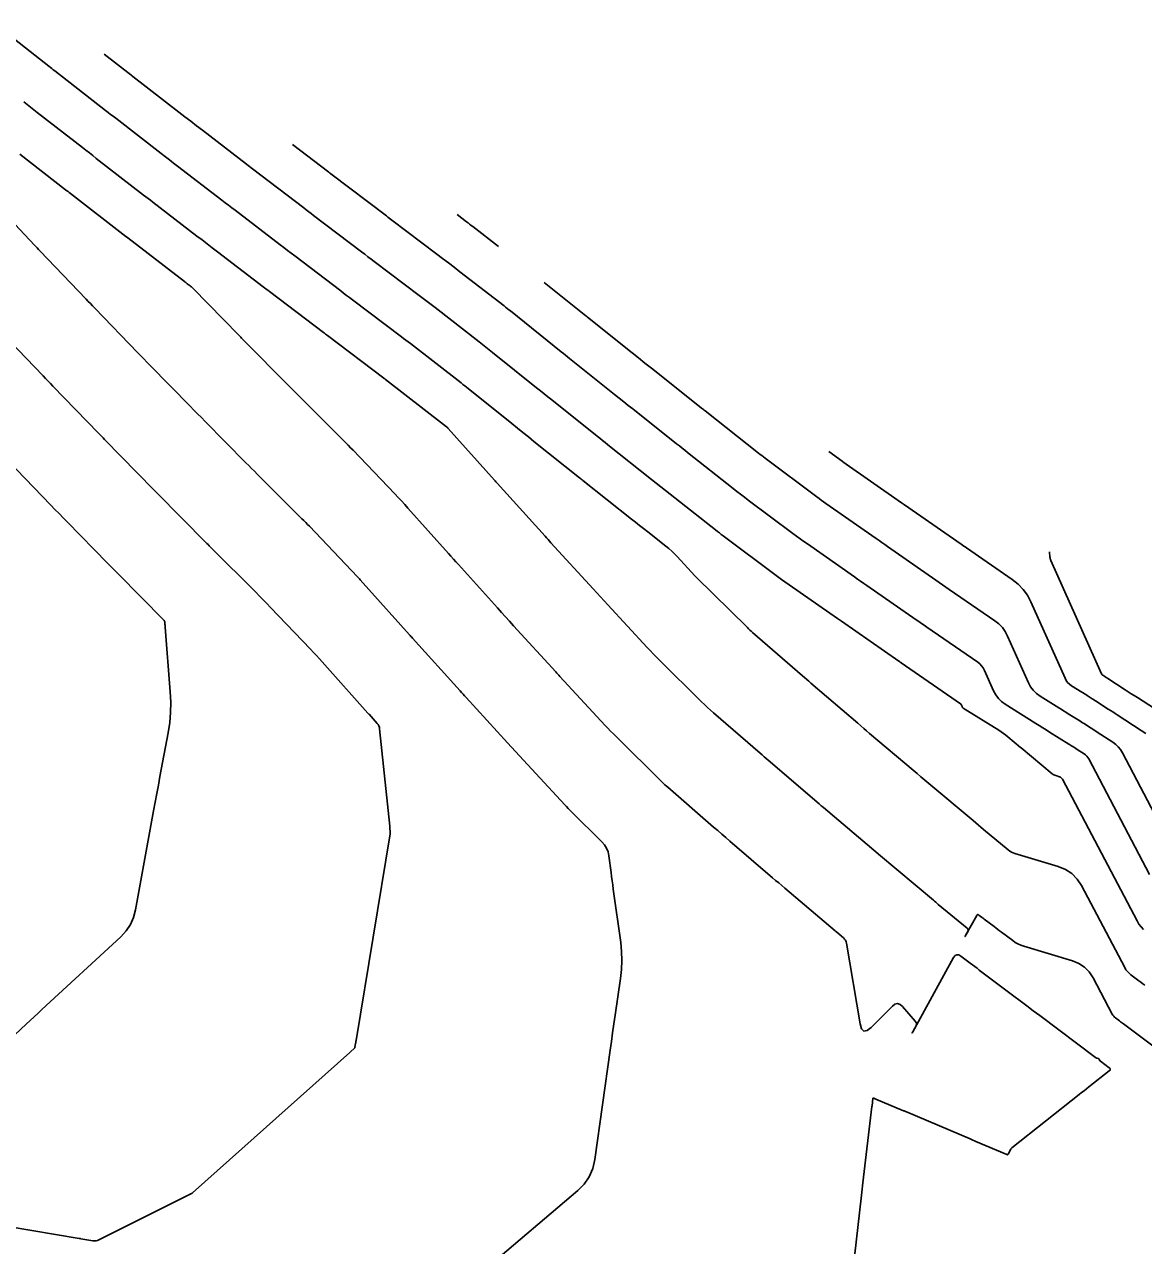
# Model space of a CAD drawing. Extents: x 1098669 to 1198896, y 698679 to 704410.
# Drawn here: x 1106341.4 to 1106417.6, y 699961.6 to 700044.6 of the extents above; entities that cross this region are included whole.
import ezdxf

# ---------------------------------------------------------------- set-up
doc = ezdxf.new("R2010")
doc.units = 0
doc.layers.add('R_Contours', color=7, linetype='Continuous')

msp = doc.modelspace()

# ---------------------------------------------------------------- linework, layer by layer
at = {"layer": 'R_Contours'}
for points in [[(1106339.463, 700044.629), (1106343.099, 700041.78), (1106343.197, 700041.703), (1106343.295, 700041.627), (1106343.394, 700041.55), (1106343.492, 700041.473), (1106346.943, 700038.786), (1106347.117, 700038.651), (1106347.291, 700038.515), (1106347.465, 700038.38), (1106347.639, 700038.245), (1106350.741, 700035.845), (1106351.018, 700035.631), (1106351.294, 700035.418), (1106351.571, 700035.205), (1106351.848, 700034.991), (1106354.855, 700032.678), (1106355.08, 700032.506), (1106355.304, 700032.333), (1106355.529, 700032.161), (1106355.754, 700031.989), (1106358.83, 700029.638), (1106359.076, 700029.45), (1106359.322, 700029.262), (1106359.568, 700029.075), (1106359.814, 700028.888), (1106362.942, 700026.512), (1106363.144, 700026.358), (1106363.347, 700026.205), (1106363.55, 700026.051), (1106363.753, 700025.898), (1106367.071, 700023.393), (1106367.225, 700023.276), (1106367.378, 700023.159), (1106367.531, 700023.042), (1106367.684, 700022.924), (1106371.138, 700020.248), (1106371.259, 700020.154), (1106371.38, 700020.059), (1106371.5, 700019.964), (1106371.619, 700019.868), (1106374.587, 700017.482), (1106374.963, 700017.181), (1106375.338, 700016.88), (1106375.714, 700016.579), (1106376.09, 700016.278), (1106379.191, 700013.8), (1106379.247, 700013.756), (1106379.302, 700013.712), (1106379.358, 700013.667), (1106379.413, 700013.623), (1106382.727, 700010.992), (1106383.001, 700010.775), (1106383.274, 700010.558), (1106383.548, 700010.341), (1106383.823, 700010.124), (1106385.056, 700009.151), (1106385.258, 700008.985), (1106385.454, 700008.81), (1106385.643, 700008.629), (1106385.825, 700008.439), (1106387.028, 700007.136), (1106387.051, 700007.112), (1106387.073, 700007.089), (1106387.096, 700007.065), (1106387.119, 700007.042), (1106390.602, 700003.609), (1106390.688, 700003.525), (1106390.776, 700003.443), (1106390.865, 700003.362), (1106390.955, 700003.282), (1106394.349, 700000.335), (1106394.493, 700000.211), (1106394.636, 700000.087), (1106394.78, 699999.963), (1106394.924, 699999.84), (1106398.111, 699997.105), (1106398.312, 699996.933), (1106398.513, 699996.761), (1106398.715, 699996.589), (1106398.916, 699996.418), (1106401.877, 699993.908), (1106402.141, 699993.685), (1106402.406, 699993.462), (1106402.67, 699993.239), (1106402.935, 699993.016), (1106405.955, 699990.486), (1106406.134, 699990.337), (1106406.312, 699990.188), (1106406.491, 699990.04), (1106406.669, 699989.891), (1106408.35, 699988.496), (1106408.455, 699988.418), (1106408.565, 699988.351), (1106408.682, 699988.296), (1106408.805, 699988.252), (1106411.749, 699987.37), (1106412.248, 699987.169), (1106412.678, 699986.884), (1106413.04, 699986.517), (1106413.333, 699986.066), (1106416.267, 699980.494), (1106416.352, 699980.352), (1106416.451, 699980.221), (1106416.564, 699980.103), (1106416.691, 699979.996), (1106417.227, 699979.594), (1106417.361, 699979.493), (1106417.495, 699979.393), (1106417.629, 699979.292)], [(1106346.849, 700042.614), (1106348.673, 700041.193), (1106348.705, 700041.169), (1106348.736, 700041.145), (1106348.767, 700041.12), (1106348.799, 700041.096), (1106351.944, 700038.662), (1106352.341, 700038.355), (1106352.739, 700038.047), (1106353.137, 700037.741), (1106353.536, 700037.434), (1106356.543, 700035.121), (1106356.646, 700035.042), (1106356.749, 700034.963), (1106356.852, 700034.884), (1106356.955, 700034.805), (1106360.432, 700032.147), (1106360.599, 700032.02), (1106360.767, 700031.892), (1106360.934, 700031.764), (1106361.102, 700031.637), (1106364.358, 700029.163), (1106364.575, 700028.999), (1106364.792, 700028.834), (1106365.009, 700028.67), (1106365.226, 700028.506), (1106368.276, 700026.203), (1106368.55, 700025.996), (1106368.823, 700025.788), (1106369.095, 700025.579), (1106369.367, 700025.369), (1106372.368, 700023.044), (1106372.596, 700022.866), (1106372.824, 700022.687), (1106373.051, 700022.508), (1106373.277, 700022.327), (1106376.267, 700019.923), (1106376.525, 700019.716), (1106376.783, 700019.509), (1106377.041, 700019.302), (1106377.3, 700019.095), (1106380.383, 700016.632), (1106380.565, 700016.487), (1106380.747, 700016.341), (1106380.93, 700016.196), (1106381.112, 700016.051), (1106384.091, 700013.685), (1106384.405, 700013.436), (1106384.719, 700013.187), (1106385.034, 700012.939), (1106385.348, 700012.69), (1106388.438, 700010.251), (1106388.568, 700010.149), (1106388.7, 700010.048), (1106388.831, 700009.947), (1106388.964, 700009.847), (1106392.55, 700007.16), (1106392.645, 700007.089), (1106392.74, 700007.019), (1106392.837, 700006.95), (1106392.934, 700006.882), (1106396.727, 700004.231), (1106396.794, 700004.184), (1106396.862, 700004.137), (1106396.929, 700004.09), (1106396.996, 700004.044), (1106400.91, 700001.325), (1106400.951, 700001.297), (1106400.991, 700001.27), (1106401.031, 700001.242), (1106401.072, 700001.214), (1106405.096, 699998.437), (1106405.111, 699998.426), (1106405.124, 699998.412), (1106405.135, 699998.397), (1106405.143, 699998.381), (1106405.208, 699998.237), (1106405.223, 699998.208), (1106405.242, 699998.183), (1106405.264, 699998.161), (1106405.29, 699998.142), (1106407.704, 699996.63), (1106407.865, 699996.526), (1106408.021, 699996.417), (1106408.173, 699996.302), (1106408.322, 699996.182), (1106409.184, 699995.459), (1106409.218, 699995.431), (1106411.336, 699993.673), (1106411.391, 699993.632), (1106411.449, 699993.597), (1106411.51, 699993.569), (1106411.574, 699993.546), (1106411.837, 699993.467), (1106411.899, 699993.442), (1106411.952, 699993.407), (1106411.997, 699993.361), (1106412.033, 699993.306), (1106417.111, 699983.662), (1106417.238, 699983.45), (1106417.385, 699983.256), (1106417.553, 699983.08)], [(1106419.993, 699973.82), (1106416.187, 699976.661), (1106416.118, 699976.712), (1106416.05, 699976.763), (1106415.982, 699976.815), (1106415.913, 699976.866), (1106415.64, 699977.072), (1106415.575, 699977.126), (1106415.517, 699977.186), (1106415.466, 699977.253), (1106415.423, 699977.326), (1106414.121, 699979.799), (1106413.86, 699980.199), (1106413.539, 699980.526), (1106413.156, 699980.779), (1106412.713, 699980.957), (1106409.396, 699981.952), (1106409.197, 699982.021), (1106409.006, 699982.107), (1106408.824, 699982.21), (1106408.65, 699982.329), (1106407.888, 699982.901), (1106407.761, 699982.997), (1106407.633, 699983.093), (1106407.505, 699983.19), (1106407.378, 699983.286), (1106406.703, 699983.796), (1106406.657, 699983.83), (1106406.612, 699983.864), (1106406.567, 699983.898), (1106406.522, 699983.932), (1106406.342, 699984.069), (1106406.299, 699984.093), (1106406.261, 699984.095), (1106406.227, 699984.077), (1106406.198, 699984.038), (1106405.444, 699982.666), (1106405.416, 699982.616), (1106405.407, 699982.599), (1106405.416, 699982.616), (1106405.443, 699982.666), (1106405.59, 699982.936), (1106405.615, 699983.001), (1106405.616, 699983.062), (1106405.593, 699983.118), (1106405.546, 699983.169), (1106403.588, 699984.794), (1106403.505, 699984.862), (1106403.423, 699984.931), (1106403.34, 699985), (1106403.258, 699985.069), (1106399.521, 699988.199), (1106399.488, 699988.227), (1106395.774, 699991.376), (1106395.699, 699991.44), (1106395.624, 699991.503), (1106395.549, 699991.567), (1106395.475, 699991.631), (1106392.028, 699994.588), (1106391.887, 699994.709), (1106391.747, 699994.83), (1106391.607, 699994.951), (1106391.467, 699995.072), (1106388.302, 699997.82), (1106388.095, 699998.003), (1106387.89, 699998.189), (1106387.688, 699998.379), (1106387.49, 699998.571), (1106384.603, 700001.418), (1106384.395, 700001.625), (1106384.189, 700001.836), (1106383.985, 700002.048), (1106383.784, 700002.263), (1106381.102, 700005.168), (1106380.854, 700005.436), (1106380.608, 700005.705), (1106380.361, 700005.973), (1106380.115, 700006.242), (1106377.243, 700009.386), (1106377.144, 700009.495), (1106377.045, 700009.604), (1106376.946, 700009.713), (1106376.847, 700009.822), (1106373.593, 700013.424), (1106373.545, 700013.477), (1106373.497, 700013.53), (1106373.45, 700013.584), (1106373.402, 700013.637), (1106370.261, 700017.152), (1106370.234, 700017.182), (1106370.205, 700017.21), (1106370.175, 700017.237), (1106370.144, 700017.263), (1106369.94, 700017.427), (1106369.931, 700017.434), (1106366.001, 700020.479), (1106365.968, 700020.505), (1106365.934, 700020.531), (1106365.9, 700020.557), (1106365.866, 700020.582), (1106362.041, 700023.47), (1106361.972, 700023.522), (1106361.902, 700023.575), (1106361.832, 700023.628), (1106361.762, 700023.681), (1106358.091, 700026.47), (1106357.984, 700026.551), (1106357.877, 700026.633), (1106357.77, 700026.715), (1106357.662, 700026.796), (1106354.552, 700029.174), (1106354.206, 700029.439), (1106353.859, 700029.704), (1106353.513, 700029.97), (1106353.168, 700030.235), (1106350.16, 700032.549), (1106350.004, 700032.668), (1106349.849, 700032.788), (1106349.694, 700032.908), (1106349.538, 700033.028), (1106346.314, 700035.523), (1106346.08, 700035.705), (1106345.846, 700035.886), (1106345.612, 700036.068), (1106345.378, 700036.25), (1106342.307, 700038.641), (1106342.079, 700038.819), (1106341.851, 700038.997), (1106341.623, 700039.176), (1106341.395, 700039.354)], [(1106397.67, 699958.82), (1106398.366, 699965.012), (1106398.39, 699965.224), (1106398.415, 699965.436), (1106398.439, 699965.647), (1106398.464, 699965.859), (1106399.076, 699971.058), (1106399.08, 699971.091), (1106399.141, 699971.589), (1106399.146, 699971.611), (1106399.157, 699971.623), (1106399.174, 699971.626), (1106399.195, 699971.621), (1106399.35, 699971.555), (1106401.222, 699970.764), (1106401.271, 699970.743), (1106401.319, 699970.722), (1106401.368, 699970.702), (1106401.417, 699970.681), (1106405.75, 699968.841), (1106405.847, 699968.799), (1106405.945, 699968.758), (1106406.043, 699968.716), (1106406.14, 699968.674), (1106408.241, 699967.777), (1106408.269, 699967.769), (1106408.293, 699967.772), (1106408.313, 699967.785), (1106408.33, 699967.808), (1106408.511, 699968.136), (1106408.527, 699968.162), (1106408.545, 699968.186), (1106408.566, 699968.208), (1106408.589, 699968.228), (1106413.175, 699971.864), (1106413.337, 699971.992), (1106413.499, 699972.12), (1106413.661, 699972.247), (1106413.824, 699972.374), (1106415.219, 699973.463), (1106415.271, 699973.517), (1106415.288, 699973.571), (1106415.27, 699973.624), (1106415.217, 699973.678), (1106414.611, 699974.13), (1106414.588, 699974.147), (1106414.585, 699974.149), (1106414.583, 699974.152), (1106414.581, 699974.155), (1106414.579, 699974.158), (1106414.525, 699974.26), (1106414.514, 699974.277), (1106414.501, 699974.29), (1106414.485, 699974.301), (1106414.466, 699974.308), (1106414.36, 699974.34), (1106414.336, 699974.349), (1106414.314, 699974.359), (1106414.292, 699974.371), (1106414.271, 699974.385), (1106410.492, 699977.225), (1106410.049, 699977.558), (1106409.606, 699977.892), (1106409.163, 699978.226), (1106408.721, 699978.56), (1106406.378, 699980.329), (1106406.222, 699980.447), (1106406.065, 699980.566), (1106405.909, 699980.684), (1106405.753, 699980.802), (1106405.128, 699981.276), (1106404.98, 699981.359), (1106404.847, 699981.368), (1106404.729, 699981.305), (1106404.627, 699981.17), (1106401.856, 699976.127), (1106401.818, 699976.058), (1106401.806, 699976.035), (1106401.818, 699976.058), (1106401.856, 699976.127), (1106402.057, 699976.496), (1106402.092, 699976.587), (1106402.098, 699976.674), (1106402.074, 699976.759), (1106402.02, 699976.84), (1106401.158, 699977.846), (1106400.989, 699977.993), (1106400.818, 699978.046), (1106400.642, 699978.006), (1106400.463, 699977.872), (1106399.016, 699976.421), (1106398.744, 699976.209), (1106398.529, 699976.178), (1106398.372, 699976.327), (1106398.272, 699976.658), (1106397.352, 699982.149), (1106397.325, 699982.255), (1106397.281, 699982.351), (1106397.22, 699982.437), (1106397.143, 699982.514), (1106396.69, 699982.894), (1106396.658, 699982.92), (1106396.627, 699982.946), (1106396.595, 699982.973), (1106396.564, 699982.999), (1106393.154, 699985.89), (1106392.944, 699986.068), (1106392.735, 699986.246), (1106392.526, 699986.425), (1106392.318, 699986.604), (1106389.41, 699989.098), (1106389.134, 699989.336), (1106388.858, 699989.573), (1106388.583, 699989.811), (1106388.308, 699990.049), (1106385.195, 699992.752), (1106385.096, 699992.839), (1106384.998, 699992.928), (1106384.901, 699993.019), (1106384.806, 699993.111), (1106381.675, 699996.198), (1106381.486, 699996.387), (1106381.299, 699996.578), (1106381.114, 699996.771), (1106380.932, 699996.967), (1106377.857, 700000.295), (1106377.788, 700000.371), (1106377.718, 700000.447), (1106377.648, 700000.523), (1106377.579, 700000.599), (1106374.707, 700003.743), (1106374.431, 700004.045), (1106374.156, 700004.347), (1106373.882, 700004.65), (1106373.607, 700004.953), (1106370.947, 700007.898), (1106370.778, 700008.086), (1106370.609, 700008.274), (1106370.44, 700008.462), (1106370.271, 700008.65), (1106367.515, 700011.735), (1106367.294, 700011.98), (1106367.071, 700012.223), (1106366.847, 700012.464), (1106366.62, 700012.703), (1106363.782, 700015.675), (1106363.618, 700015.846), (1106363.452, 700016.017), (1106363.285, 700016.186), (1106363.118, 700016.354), (1106359.985, 700019.484), (1106359.878, 700019.591), (1106359.771, 700019.699), (1106359.665, 700019.806), (1106359.558, 700019.914), (1106356.202, 700023.305), (1106356.152, 700023.355), (1106356.103, 700023.405), (1106356.053, 700023.455), (1106356.004, 700023.506), (1106352.889, 700026.689), (1106352.845, 700026.732), (1106352.8, 700026.774), (1106352.754, 700026.813), (1106352.706, 700026.851), (1106352.511, 700027), (1106352.463, 700027.037), (1106352.414, 700027.074), (1106352.366, 700027.112), (1106352.317, 700027.149), (1106348.472, 700030.106), (1106348.438, 700030.132), (1106348.404, 700030.159), (1106348.37, 700030.185), (1106348.336, 700030.211), (1106344.566, 700033.129), (1106344.483, 700033.193), (1106344.401, 700033.257), (1106344.319, 700033.321), (1106344.236, 700033.385), (1106341.123, 700035.809)], [(1106417.955, 699986.83), (1106413.818, 699994.688), (1106413.758, 699994.785), (1106413.688, 699994.873), (1106413.607, 699994.95), (1106413.516, 699995.018), (1106413.024, 699995.335), (1106412.933, 699995.394), (1106412.842, 699995.453), (1106412.659, 699995.571), (1106412.614, 699995.6), (1106412.568, 699995.63), (1106412.522, 699995.659), (1106412.476, 699995.687), (1106411.16, 699996.509), (1106410.925, 699996.656), (1106410.691, 699996.802), (1106410.456, 699996.949), (1106410.222, 699997.096), (1106408.142, 699998.398), (1106407.891, 699998.581), (1106407.675, 699998.794), (1106407.494, 699999.038), (1106407.347, 699999.312), (1106406.724, 700000.707), (1106406.639, 700000.868), (1106406.534, 700001.013), (1106406.411, 700001.142), (1106406.268, 700001.255), (1106402.801, 700003.647), (1106402.618, 700003.773), (1106402.436, 700003.899), (1106402.254, 700004.025), (1106402.072, 700004.152), (1106398.734, 700006.47), (1106398.52, 700006.618), (1106398.307, 700006.767), (1106398.093, 700006.915), (1106397.88, 700007.064), (1106394.682, 700009.299), (1106394.434, 700009.474), (1106394.187, 700009.651), (1106393.942, 700009.83), (1106393.698, 700010.011), (1106390.667, 700012.283), (1106390.406, 700012.48), (1106390.146, 700012.679), (1106389.887, 700012.879), (1106389.629, 700013.081), (1106386.538, 700015.521), (1106386.351, 700015.668), (1106386.164, 700015.816), (1106385.977, 700015.965), (1106385.791, 700016.113), (1106382.812, 700018.478), (1106382.502, 700018.724), (1106382.193, 700018.971), (1106381.883, 700019.217), (1106381.574, 700019.464), (1106378.51, 700021.912), (1106378.369, 700022.025), (1106378.228, 700022.138), (1106378.087, 700022.251), (1106377.946, 700022.364), (1106374.487, 700025.145), (1106374.379, 700025.232), (1106374.27, 700025.318), (1106374.16, 700025.404), (1106374.051, 700025.489), (1106371.05, 700027.814), (1106370.659, 700028.116), (1106370.267, 700028.417), (1106369.874, 700028.716), (1106369.481, 700029.014), (1106366.42, 700031.325), (1106366.328, 700031.394), (1106366.237, 700031.463), (1106366.145, 700031.533), (1106366.054, 700031.602), (1106362.282, 700034.468), (1106362.247, 700034.494), (1106362.212, 700034.521), (1106362.177, 700034.548), (1106362.142, 700034.574), (1106359.665, 700036.468)], [(1106372.892, 699960.073), (1106379.063, 699965.329), (1106379.504, 699965.774), (1106379.844, 699966.274), (1106380.084, 699966.829), (1106380.224, 699967.44), (1106381.267, 699974.868), (1106381.352, 699975.468), (1106381.438, 699976.068), (1106381.525, 699976.668), (1106381.612, 699977.267), (1106381.977, 699979.75), (1106382.045, 699980.364), (1106382.07, 699980.978), (1106382.05, 699981.592), (1106381.987, 699982.206), (1106381.484, 699985.834), (1106381.446, 699986.115), (1106381.407, 699986.396), (1106381.37, 699986.677), (1106381.333, 699986.958), (1106381.188, 699988.083), (1106381.131, 699988.354), (1106381.032, 699988.604), (1106380.892, 699988.834), (1106380.711, 699989.043), (1106378.646, 699991.079), (1106378.526, 699991.199), (1106378.408, 699991.319), (1106378.291, 699991.441), (1106378.176, 699991.565), (1106375.367, 699994.606), (1106375.098, 699994.898), (1106374.829, 699995.19), (1106374.561, 699995.483), (1106374.293, 699995.776), (1106371.475, 699998.861), (1106371.371, 699998.975), (1106371.267, 699999.09), (1106371.163, 699999.204), (1106371.059, 699999.318), (1106367.822, 700002.902), (1106367.771, 700002.959), (1106367.719, 700003.016), (1106367.668, 700003.073), (1106367.617, 700003.13), (1106364.277, 700006.868), (1106364.231, 700006.918), (1106364.186, 700006.969), (1106364.139, 700007.018), (1106364.092, 700007.068), (1106360.814, 700010.501), (1106360.689, 700010.631), (1106360.563, 700010.76), (1106360.437, 700010.888), (1106360.31, 700011.016), (1106357.266, 700014.057), (1106357.074, 700014.249), (1106356.882, 700014.442), (1106356.691, 700014.634), (1106356.5, 700014.827), (1106353.719, 700017.637), (1106353.467, 700017.892), (1106353.214, 700018.148), (1106352.962, 700018.405), (1106352.711, 700018.661), (1106349.971, 700021.461), (1106349.766, 700021.671), (1106349.561, 700021.882), (1106349.356, 700022.092), (1106349.152, 700022.303), (1106346.214, 700025.339), (1106346.068, 700025.49), (1106345.922, 700025.642), (1106345.776, 700025.793), (1106345.631, 700025.945), (1106342.477, 700029.241), (1106342.387, 700029.335), (1106342.297, 700029.429), (1106342.208, 700029.523), (1106342.119, 700029.617), (1106338.76, 700033.166)], [(1106373.683, 700029.523), (1106371.926, 700030.885), (1106371.82, 700030.966), (1106371.713, 700031.048), (1106371.607, 700031.129), (1106371.5, 700031.21), (1106370.859, 700031.694)], [(1106376.788, 700027.087), (1106379.625, 700024.806), (1106379.673, 700024.767), (1106379.72, 700024.729), (1106382.766, 700022.296), (1106383.202, 700021.948), (1106383.638, 700021.6), (1106384.074, 700021.253), (1106384.511, 700020.906), (1106387.49, 700018.54), (1106387.549, 700018.493), (1106387.609, 700018.446), (1106387.669, 700018.398), (1106387.729, 700018.351), (1106391.365, 700015.481), (1106391.477, 700015.393), (1106391.589, 700015.306), (1106391.702, 700015.22), (1106391.816, 700015.134), (1106395.324, 700012.505), (1106395.477, 700012.391), (1106395.631, 700012.279), (1106395.786, 700012.168), (1106395.942, 700012.058), (1106399.367, 700009.664), (1106399.559, 700009.53), (1106399.752, 700009.396), (1106399.944, 700009.262), (1106400.137, 700009.128), (1106403.426, 700006.844), (1106403.653, 700006.686), (1106403.881, 700006.529), (1106404.109, 700006.371), (1106404.337, 700006.213), (1106407.44, 700004.073), (1106407.711, 700003.859), (1106407.945, 700003.614), (1106408.143, 700003.339), (1106408.304, 700003.033), (1106409.72, 699999.864), (1106409.866, 699999.592), (1106410.046, 699999.351), (1106410.26, 699999.139), (1106410.509, 699998.957), (1106411.784, 699998.159), (1106411.946, 699998.058), (1106412.108, 699997.956), (1106412.27, 699997.855), (1106412.432, 699997.754), (1106413.205, 699997.271), (1106413.305, 699997.209), (1106413.404, 699997.146), (1106413.503, 699997.083), (1106413.602, 699997.019), (1106413.997, 699996.764), (1106414.095, 699996.7), (1106414.194, 699996.636), (1106414.293, 699996.572), (1106414.392, 699996.509), (1106415.455, 699995.822), (1106415.654, 699995.675), (1106415.829, 699995.508), (1106415.981, 699995.318), (1106416.109, 699995.108), (1106418.799, 699989.998)], [(1106340.319, 699962.878), (1106345.16, 699962.079), (1106345.189, 699962.075), (1106345.217, 699962.07), (1106345.245, 699962.065), (1106345.274, 699962.06), (1106346.09, 699961.921), (1106346.196, 699961.911), (1106346.3, 699961.918), (1106346.401, 699961.942), (1106346.5, 699961.982), (1106352.483, 699964.966), (1106352.504, 699964.977), (1106352.525, 699964.987), (1106352.547, 699964.998), (1106352.568, 699965.008), (1106352.803, 699965.123), (1106352.82, 699965.132), (1106352.837, 699965.143), (1106352.853, 699965.154), (1106352.868, 699965.167), (1106363.565, 699974.729), (1106363.603, 699974.763), (1106363.641, 699974.797), (1106363.869, 699974.998), (1106363.887, 699975.016), (1106363.9, 699975.036), (1106363.91, 699975.058), (1106363.915, 699975.082), (1106363.955, 699975.333), (1106363.963, 699975.383), (1106363.972, 699975.433), (1106363.98, 699975.483), (1106363.988, 699975.534), (1106366.31, 699989.593), (1106366.315, 699989.636), (1106366.318, 699989.679), (1106366.318, 699989.722), (1106366.314, 699989.765), (1106366.295, 699989.939), (1106366.29, 699989.982), (1106366.285, 699990.025), (1106366.281, 699990.069), (1106366.276, 699990.112), (1106365.592, 699996.723), (1106365.573, 699996.828), (1106365.539, 699996.926), (1106365.489, 699997.017), (1106365.423, 699997.102), (1106364.868, 699997.716), (1106364.849, 699997.737), (1106364.83, 699997.759), (1106364.811, 699997.78), (1106364.791, 699997.802), (1106361.689, 700001.274), (1106361.492, 700001.492), (1106361.294, 700001.709), (1106361.093, 700001.924), (1106360.891, 700002.137), (1106358.175, 700004.981), (1106357.925, 700005.242), (1106357.673, 700005.501), (1106357.419, 700005.759), (1106357.164, 700006.015), (1106354.137, 700009.04), (1106354.065, 700009.112), (1106353.993, 700009.184), (1106353.921, 700009.256), (1106353.849, 700009.329), (1106350.407, 700012.807), (1106350.366, 700012.849), (1106350.325, 700012.891), (1106350.284, 700012.932), (1106350.243, 700012.974), (1106346.883, 700016.408), (1106346.777, 700016.516), (1106346.671, 700016.624), (1106346.566, 700016.733), (1106346.461, 700016.841), (1106343.367, 700020.038), (1106343.2, 700020.211), (1106343.033, 700020.385), (1106342.866, 700020.558), (1106342.699, 700020.732), (1106339.86, 700023.699)], [(1106338.471, 699973.766), (1106341.553, 699976.641), (1106341.821, 699976.891), (1106342.089, 699977.14), (1106342.357, 699977.388), (1106342.626, 699977.637), (1106347.987, 699982.587), (1106348.354, 699982.982), (1106348.644, 699983.42), (1106348.858, 699983.9), (1106348.995, 699984.422), (1106350.22, 699991.161), (1106350.326, 699991.741), (1106350.432, 699992.321), (1106350.54, 699992.9), (1106350.648, 699993.48), (1106351.206, 699996.464), (1106351.312, 699997.156), (1106351.371, 699997.85), (1106351.385, 699998.547), (1106351.353, 699999.246), (1106351.003, 700003.65), (1106351, 700003.691), (1106350.997, 700003.732), (1106350.994, 700003.773), (1106350.991, 700003.814), (1106350.979, 700003.977), (1106350.973, 700004.016), (1106350.96, 700004.053), (1106350.941, 700004.086), (1106350.916, 700004.117), (1106347.799, 700007.265), (1106347.618, 700007.449), (1106347.436, 700007.634), (1106347.254, 700007.818), (1106347.073, 700008.003), (1106344.333, 700010.803), (1106344.058, 700011.085), (1106343.783, 700011.367), (1106343.508, 700011.65), (1106343.234, 700011.933), (1106340.318, 700014.946)], [(1106396.149, 700015.599), (1106397.055, 700014.921), (1106397.064, 700014.913), (1106397.074, 700014.906), (1106397.085, 700014.899), (1106397.095, 700014.892), (1106401.095, 700012.096), (1106401.146, 700012.061), (1106401.197, 700012.025), (1106401.247, 700011.99), (1106401.298, 700011.954), (1106405.143, 700009.285), (1106405.235, 700009.221), (1106405.326, 700009.158), (1106405.418, 700009.095), (1106405.509, 700009.031), (1106408.612, 700006.891), (1106409.01, 700006.575), (1106409.356, 700006.215), (1106409.647, 700005.809), (1106409.885, 700005.36), (1106412.206, 700000.164), (1106412.287, 700000.014), (1106412.386, 699999.88), (1106412.504, 699999.764), (1106412.642, 699999.663), (1106413.346, 699999.222), (1106413.435, 699999.167), (1106413.525, 699999.111), (1106413.614, 699999.055), (1106413.704, 699998.999), (1106414.062, 699998.775), (1106414.151, 699998.719), (1106414.24, 699998.663), (1106414.329, 699998.606), (1106414.418, 699998.549), (1106415.152, 699998.074), (1106415.303, 699997.976), (1106415.455, 699997.878), (1106415.607, 699997.78), (1106415.759, 699997.682), (1106417.395, 699996.626), (1106417.7, 699996.401)], [(1106419.839, 699997.104), (1106417.126, 699998.855), (1106416.921, 699998.988), (1106416.716, 699999.12), (1106416.512, 699999.253), (1106416.307, 699999.385), (1106415.111, 700000.158), (1106415.094, 700000.169), (1106415.077, 700000.18), (1106415.06, 700000.191), (1106415.043, 700000.201), (1106414.942, 700000.265), (1106414.908, 700000.286), (1106414.775, 700000.369), (1106414.749, 700000.388), (1106414.726, 700000.41), (1106414.707, 700000.436), (1106414.692, 700000.464), (1106411.243, 700008.183), (1106411.221, 700008.238), (1106411.203, 700008.295), (1106411.19, 700008.353), (1106411.182, 700008.412), (1106411.144, 700008.771)]]:
    msp.add_lwpolyline(points, dxfattribs=at)

doc.saveas('drawing.dxf')
